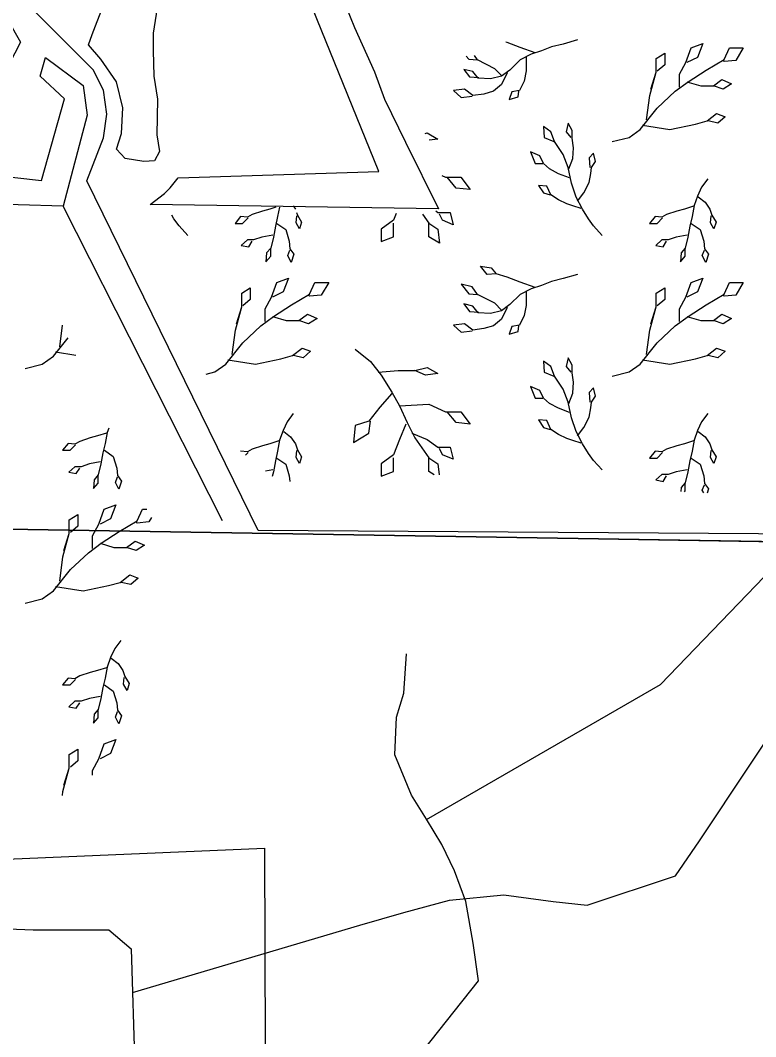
# Model space of a CAD drawing. Extents: x 380424 to 701066, y 1117407 to 1412949.
# Drawn here: x 505051 to 508120, y 1234678 to 1238923 of the extents above; entities that cross this region are included whole.
import ezdxf

# ---------------------------------------------------------------- set-up
doc = ezdxf.new("R2010")
doc.units = 0
for name, color, linetype in [('Cities Incorporated Area', 7, 'Continuous'), ('Local Roads Paved', 7, 'Continuous'), ('Mangroves', 7, 'Continuous'), ('Narrow Canals', 7, 'Continuous'), ('Narrow River Creek and Branch and Slough', 7, 'Continuous'), ('Section Lines', 7, 'Continuous'), ('Township  and Range lines', 7, 'Continuous')]:
    doc.layers.add(name, color=color, linetype=linetype)

msp = doc.modelspace()

# ---------------------------------------------------------------- linework, layer by layer
at = {"layer": 'Cities Incorporated Area'}
for points in [[(506373.9, 1239072.8), (506445.7, 1238893.3), (506529.4, 1238707.7), (506571.3, 1238594), (506658.1, 1238414.4), (506795.7, 1238135.4), (505593, 1238154), (505652.9, 1238198.9), (505676.8, 1238222.9), (505709.7, 1238264.8), (506547.4, 1238291.7), (505160.5, 1241711.2)], [(504906.5, 1239085.5), (505051.9, 1238831.7), (504793.1, 1238331.5), (504791.3, 1238293.4), (505139.8, 1238253.2), (505234.9, 1238594.4), (505134.2, 1238689.5), (505156.6, 1238767.8), (505313.2, 1238650.4), (505329.9, 1238527.3), (505229.3, 1238146), (504664.5, 1238162.8), (504625.4, 1237916.7), (504463.2, 1237782.5), (504345.8, 1237776.9), (504278.7, 1237771.3), (504183.7, 1237927.9), (504263.8, 1238082.4), (503926.5, 1238067.4), (502472.7, 1240623.6)], [(505766.1, 1239895.7), (505605, 1238869), (505605, 1238797.2), (505608, 1238689.4), (505622.9, 1238593.7), (505619.9, 1238444), (505631.9, 1238375.2), (505611, 1238336.3), (505566.1, 1238333.3), (505488.3, 1238345.3), (505452.4, 1238384.2), (505473.4, 1238450), (505479.3, 1238557.7), (505452.4, 1238665.5), (505386.6, 1238761.3), (505335.7, 1238821.1), (505350.7, 1238863), (505440.4, 1239096.5)], [(505005.5, 1234635.3), (505000.6, 1235128.5), (505104.1, 1235123.5), (505419.7, 1235123.5), (505513.4, 1235044.6), (505528.1, 1234546.5)]]:
    msp.add_lwpolyline(points, dxfattribs=at)
at = {"layer": 'Local Roads Paved'}
msp.add_lwpolyline([(535847.4, 1236403.5), (532660.1, 1236445.1), (526087.2, 1236657.8), (506043.9, 1236792.5), (505328.1, 1238252.9), (505398, 1238431.6), (505412.2, 1238531.1), (505398, 1238630.6), (505355.4, 1238715.8), (505106.9, 1238964.5), (505035.9, 1239063.9), (504929.3, 1239142.1), (504432.2, 1239319.7), (503580, 1239412), (503459.3, 1239476), (503352.8, 1239625.2), (502727.8, 1240705)], dxfattribs=at)
at = {"layer": 'Mangroves'}
for p, q in [((507682.7, 1238635.4), (507704.9, 1238706.2)), ((505952.7, 1237655.4), (505974.9, 1237726.2)), ((507682.7, 1237655.4), (507704.8, 1237726.2)), ((505233, 1236708), (505255.2, 1236778.8)), ((505233, 1235728), (505255.2, 1235798.8))]:
    msp.add_line(p, q, dxfattribs=at)
for points in [[(507082.4, 1238829.6), (507077.3, 1238831.2)], [(507136.8, 1238809.6), (507082.4, 1238829.6)], [(507268.4, 1238812.4), (507225.5, 1238795.3)], [(507317, 1238823.9), (507268.4, 1238812.4)], [(507377, 1238841), (507317, 1238823.9)], [(507802.2, 1238644.3), (507802.2, 1238697.4), (507828.8, 1238746.1), (507850.9, 1238808.1), (507899.6, 1238825.8), (507877.5, 1238768.2), (507833.2, 1238746.1)], [(506912.1, 1238773.8), (506922.3, 1238760.9)], [(506959.4, 1238758.1), (506946.7, 1238775.6)], [(507162.5, 1238769.5), (507162.5, 1238712.3), (507153.9, 1238669.4), (507133.9, 1238629.4), (507102.5, 1238623.6), (507091, 1238592.2), (507128.2, 1238603.6), (507131.1, 1238626.5)], [(507199.7, 1238786.7), (507136.8, 1238809.6)], [(507182.5, 1238781), (507136.8, 1238758.1)], [(507225.5, 1238795.3), (507182.5, 1238781)], [(507521.2, 1238416.3), (507592, 1238434), (507638.5, 1238467.2), (507709.3, 1238555.7), (507784.5, 1238626.6), (507837.6, 1238666.4), (507912.9, 1238715.1), (507988.1, 1238759.4), (508010.3, 1238808.1), (508067.8, 1238808.1), (508036.8, 1238754.9), (507988.1, 1238750.5), (507983.8, 1238754.4)], [(507665, 1238507.1), (507678.3, 1238608.9), (507704.9, 1238706.2), (507704.9, 1238763.8), (507740.3, 1238785.9), (507740.3, 1238737.2), (507709.3, 1238710.7)], [(506922.3, 1238760.9), (506959.4, 1238758.1)], [(507031, 1238720.9), (506959.4, 1238758.1)], [(507136.8, 1238758.1), (507093.9, 1238715.2)], [(507082.4, 1238703.7), (507059.6, 1238655.1), (507025.2, 1238626.5), (506985.2, 1238615.1), (506939.4, 1238609.3), (506905.1, 1238635.1), (506859.3, 1238629.4), (506890.8, 1238600.8), (506936.6, 1238606.5)], [(506939.4, 1238709.5), (506902.2, 1238718)], [(506902.2, 1238718), (506925.1, 1238686.6)], [(506925.1, 1238686.6), (506965.2, 1238683.7)], [(506962.3, 1238680.8), (506939.4, 1238709.5)], [(507059.6, 1238689.4), (507013.8, 1238678)], [(507059.6, 1238692.3), (507031, 1238720.9)], [(507093.9, 1238715.2), (507059.6, 1238689.4)], [(507013.8, 1238678), (506962.3, 1238680.8)], [(507833.2, 1238666.4), (507890.8, 1238648.7), (507943.9, 1238648.7), (507979.3, 1238675.3), (508019.1, 1238657.6), (507983.7, 1238635.4), (507943.9, 1238648.7)], [(507647.3, 1238484.9), (507762.4, 1238467.2), (507868.6, 1238489.4), (507917.3, 1238502.6), (507957.2, 1238533.6), (507992.6, 1238520.3), (507961.6, 1238493.8), (507921.7, 1238502.6)], [(507480, 1238024.7), (507443.2, 1238064), (507422.1, 1238094.1), (507397.1, 1238133.4), (507371.3, 1238184.9), (507351.3, 1238242.1), (507337, 1238307.9), (507317, 1238362.2), (507279.8, 1238416.6), (507265.5, 1238456.6), (507234, 1238479.5), (507236.9, 1238433.7), (507277, 1238416.6)], [(507339.9, 1238302.2), (507357, 1238345.1), (507359.9, 1238390.8), (507354.2, 1238430.9), (507354.2, 1238462.3), (507337, 1238493.8), (507328.4, 1238456.6), (507348.5, 1238433.7)], [(506741, 1238450.6), (506748.8, 1238452.6)], [(506748.8, 1238452.6), (506793.6, 1238427)], [(506793.6, 1238427), (506757.9, 1238422.5)], [(507342.7, 1238265), (507297, 1238282.1), (507259.8, 1238302.2), (507234, 1238325.1), (507219.7, 1238356.5), (507179.7, 1238373.7), (507199.7, 1238325.1), (507231.2, 1238325.1)], [(507376.9, 1238166.9), (507402.8, 1238202.1), (507425.7, 1238245), (507432.4, 1238283.7), (507434.3, 1238307.9), (507451.4, 1238333.6), (507442.9, 1238368), (507425.7, 1238347.9), (507428.5, 1238307.9)], [(506809.7, 1238274.5), (506825.5, 1238267.3)], [(506825.5, 1238267.3), (506889.4, 1238267.3)], [(506870.3, 1238222.5), (506831.9, 1238267.3)], [(506889.4, 1238267.3), (506927.8, 1238216.1)], [(507920.2, 1238260.4), (507894.4, 1238226.1), (507877.2, 1238188.9), (507862.9, 1238148.8), (507854.4, 1238103.1), (507845.5, 1238063.3), (507837.2, 1238017.3), (507825.8, 1237971.5), (507808.6, 1237951.5), (507805.7, 1237914.3), (507825.8, 1237937.2), (507825.8, 1237971.5)], [(506927.8, 1238216.1), (506870.3, 1238222.5)], [(507391.4, 1238136.3), (507357, 1238147.7), (507331.3, 1238156.3), (507297, 1238173.5), (507265.5, 1238193.5), (507248.3, 1238230.7), (507214, 1238233.5), (507234, 1238202.1), (507262.7, 1238193.5)], [(507880.1, 1238186), (507908.7, 1238163.1), (507928.7, 1238134.5), (507937.3, 1238108.8), (507954.5, 1238080.2), (507945.9, 1238051.6), (507931.6, 1238077.3), (507934.5, 1238105.9)], [(506092.9, 1238134.5), (506061.4, 1238125.9)], [(506116.7, 1238141.9), (506092.9, 1238134.5)], [(506131.9, 1238143), (506124.4, 1238103.1)], [(506189.7, 1238147.4), (506198.7, 1238134.5)], [(507860.1, 1238146), (507822.9, 1238134.5), (507791.4, 1238126), (507748.5, 1238111.7), (507728.5, 1238100.2), (507699.9, 1238103.1), (507677, 1238074.5), (507708.5, 1238074.5), (507731.4, 1238097.3)], [(505692.1, 1238094.1), (505682.7, 1238108.9)], [(505713.2, 1238064), (505692.1, 1238094.1)], [(505969.9, 1238103.1), (505947, 1238074.5)], [(505998.5, 1238100.2), (505969.9, 1238103.1)], [(505978.5, 1238074.5), (506001.4, 1238097.3)], [(506018.5, 1238111.6), (505998.5, 1238100.2)], [(506061.4, 1238125.9), (506018.5, 1238111.6)], [(506124.4, 1238103.1), (506115.5, 1238063.3)], [(506201.6, 1238077.3), (506204.5, 1238105.9)], [(506203.4, 1238120.7), (506207.3, 1238108.8)], [(506207.3, 1238108.8), (506224.5, 1238080.2)], [(506619.5, 1238116.5), (506608.3, 1238088.4)], [(506729, 1238113.5), (506755.2, 1238075.6)], [(506784.8, 1238126.5), (506793.6, 1238120.3), (506844.7, 1238120.3), (506857.5, 1238069.2), (506812.7, 1238088.4), (506800, 1238113.9)], [(505750, 1238024.7), (505713.2, 1238064)], [(505947, 1238074.5), (505978.5, 1238074.5)], [(506115.5, 1238063.3), (506107.2, 1238017.2)], [(506121.5, 1238074.5), (506158.7, 1238048.7), (506173, 1238000.1), (506175.9, 1237968.6), (506193, 1237945.7), (506181.6, 1237911.4), (506167.3, 1237940), (506175.9, 1237962.9)], [(506215.9, 1238051.6), (506201.6, 1238077.3)], [(506224.5, 1238080.2), (506215.9, 1238051.6)], [(506608.3, 1238088.4), (506557.2, 1238050)], [(506557.2, 1238050), (506557.2, 1237998.9)], [(506608.3, 1238018.1), (506608.3, 1238075.6)], [(506755.2, 1238075.6), (506793.6, 1238050)], [(506755.2, 1238018.1), (506755.2, 1238075.6)], [(506793.6, 1238050), (506800, 1237992.5)], [(507851.5, 1238074.5), (507888.7, 1238048.7), (507903, 1238000.1), (507905.9, 1237968.6), (507923, 1237945.8), (507911.6, 1237911.4), (507897.3, 1237940), (507905.9, 1237962.9)], [(506104.3, 1238025.8), (506058.6, 1238017.2), (506024.3, 1238005.8), (505998.5, 1238005.8), (505972.8, 1237982.9), (506004.2, 1237977.2), (506018.5, 1238000.1)], [(506107.2, 1238017.2), (506095.8, 1237971.5)], [(506557.2, 1237998.9), (506608.3, 1238018.1)], [(506800, 1237992.5), (506755.2, 1238018.1)], [(507834.3, 1238025.8), (507788.6, 1238017.3), (507754.3, 1238005.8), (507728.5, 1238005.8), (507702.8, 1237982.9), (507734.2, 1237977.2), (507748.5, 1238000.1)], [(506095.8, 1237971.5), (506078.6, 1237951.5)], [(506095.8, 1237937.2), (506095.8, 1237971.5)], [(506078.6, 1237951.5), (506075.7, 1237914.3)], [(506075.7, 1237914.3), (506095.8, 1237937.2)], [(507199.7, 1237806.7), (507136.8, 1237829.6), (507082.4, 1237849.6), (507036.7, 1237863.9), (506999.5, 1237861), (506970.9, 1237895.4), (507016.6, 1237889.6), (507036.7, 1237863.9)], [(506072.2, 1237664.3), (506072.2, 1237717.4), (506098.8, 1237766.1), (506120.9, 1237828), (506169.6, 1237845.8), (506147.5, 1237788.2), (506103.2, 1237766.1)], [(507377, 1237861), (507317, 1237843.9), (507268.4, 1237832.4), (507225.5, 1237815.3), (507182.5, 1237801), (507136.8, 1237778.1), (507093.9, 1237735.2), (507059.6, 1237709.4), (507013.8, 1237698), (506962.3, 1237700.9), (506939.4, 1237729.5), (506902.2, 1237738), (506925.1, 1237706.6), (506965.2, 1237703.7)], [(507802.2, 1237664.3), (507802.2, 1237717.4), (507828.8, 1237766.1), (507850.9, 1237828.1), (507899.6, 1237845.8), (507877.5, 1237788.2), (507833.2, 1237766.1)], [(505935, 1237527), (505948.3, 1237628.9), (505974.9, 1237726.2), (505974.9, 1237783.8), (506010.3, 1237805.9), (506010.3, 1237757.2), (505979.3, 1237730.7)], [(506258.1, 1237779.4), (506280.3, 1237828)], [(506280.3, 1237828), (506337.8, 1237828)], [(506337.8, 1237828), (506306.8, 1237774.9)], [(507059.6, 1237712.3), (507031, 1237740.9), (506959.4, 1237778.1), (506936.6, 1237809.5), (506890.8, 1237821), (506922.3, 1237780.9), (506959.4, 1237778.1)], [(507521.2, 1237436.3), (507592, 1237454), (507638.5, 1237487.2), (507709.3, 1237575.8), (507784.5, 1237646.6), (507837.6, 1237686.4), (507912.9, 1237735.1), (507988.1, 1237779.4), (508010.3, 1237828.1), (508067.8, 1237828.1), (508036.8, 1237774.9), (507988.1, 1237770.5), (507983.8, 1237774.4)], [(507665, 1237527.1), (507678.3, 1237628.9), (507704.8, 1237726.2), (507704.8, 1237783.8), (507740.3, 1237805.9), (507740.3, 1237757.2), (507709.3, 1237730.7)], [(506182.9, 1237735.1), (506258.1, 1237779.4)], [(506258.1, 1237770.5), (506253.8, 1237774.4)], [(506306.8, 1237774.9), (506258.1, 1237770.5)], [(507162.5, 1237789.5), (507162.5, 1237732.3), (507153.9, 1237689.4), (507133.9, 1237649.4), (507102.5, 1237643.6), (507091, 1237612.2), (507128.2, 1237623.6), (507131.1, 1237646.5)], [(506107.6, 1237686.4), (506182.9, 1237735.1)], [(507082.4, 1237723.7), (507059.6, 1237675.1), (507025.2, 1237646.5), (506985.2, 1237635.1), (506939.4, 1237629.3), (506905.1, 1237655.1), (506859.3, 1237649.4), (506890.8, 1237620.8), (506936.6, 1237626.5)], [(506054.5, 1237646.6), (506107.6, 1237686.4)], [(506103.2, 1237686.4), (506160.8, 1237668.7), (506213.9, 1237668.7), (506249.3, 1237695.3), (506289.1, 1237677.6), (506253.7, 1237655.4), (506213.9, 1237668.7)], [(507833.2, 1237686.4), (507890.8, 1237668.7), (507943.9, 1237668.7), (507979.3, 1237695.3), (508019.1, 1237677.6), (507983.7, 1237655.4), (507943.9, 1237668.7)], [(505215.3, 1237559.6), (505227.1, 1237650)], [(505979.3, 1237575.7), (506054.5, 1237646.6)], [(505188.8, 1237519.8), (505250.7, 1237597.2)], [(505908.5, 1237487.2), (505979.3, 1237575.7)], [(505917.3, 1237504.9), (506032.4, 1237487.2), (506138.6, 1237509.3), (506187.3, 1237522.6), (506227.2, 1237553.6), (506262.6, 1237540.3), (506231.6, 1237513.8), (506191.7, 1237522.6)], [(506448.5, 1237549.2), (506512.4, 1237498.1)], [(507647.3, 1237504.9), (507762.4, 1237487.2), (507868.6, 1237509.4), (507917.3, 1237522.6), (507957.2, 1237553.6), (507992.6, 1237540.3), (507961.6, 1237513.8), (507921.7, 1237522.6)], [(505142.3, 1237486.6), (505188.8, 1237519.8)], [(505197.6, 1237537.5), (505283.2, 1237524.3)], [(506512.4, 1237498.1), (506557.2, 1237440.6)], [(507480, 1237044.7), (507443.2, 1237084), (507422.1, 1237114.1), (507397.1, 1237153.4), (507371.3, 1237204.9), (507351.3, 1237262.1), (507337, 1237327.9), (507317, 1237382.2), (507279.8, 1237436.6), (507265.5, 1237476.6), (507234, 1237499.5), (507236.9, 1237453.7), (507277, 1237436.6)], [(507339.9, 1237322.2), (507357, 1237365.1), (507359.9, 1237410.8), (507354.2, 1237450.9), (507354.2, 1237482.4), (507337, 1237513.8), (507328.4, 1237476.6), (507348.5, 1237453.7)], [(505071.5, 1237468.9), (505142.3, 1237486.6)], [(505826.7, 1237445.2), (505862, 1237454)], [(505862, 1237454), (505908.5, 1237487.2)], [(506544.4, 1237453.4), (506627.4, 1237459.8), (506697.7, 1237459.8), (506748.8, 1237472.6), (506793.6, 1237447), (506742.5, 1237440.6), (506697.7, 1237459.8)], [(506557.2, 1237440.6), (506601.9, 1237370.3)], [(506601.9, 1237370.3), (506633.8, 1237312.8)], [(507342.7, 1237285), (507297, 1237302.2), (507259.8, 1237322.2), (507234, 1237345.1), (507219.7, 1237376.5), (507179.7, 1237393.7), (507199.7, 1237345.1), (507231.2, 1237345.1)], [(507376.9, 1237186.9), (507402.8, 1237222.1), (507425.7, 1237265), (507432.4, 1237303.7), (507434.3, 1237327.9), (507451.4, 1237353.6), (507442.9, 1237388), (507425.7, 1237367.9), (507428.5, 1237327.9)], [(506601.9, 1237363.9), (506550.8, 1237306.4), (506506, 1237248.9), (506448.5, 1237229.8), (506442.1, 1237159.5), (506506, 1237197.8), (506512.4, 1237248.9)], [(506633.8, 1237312.8), (506755.2, 1237319.2), (506825.5, 1237287.3), (506889.4, 1237287.3), (506927.8, 1237236.2), (506870.3, 1237242.5), (506831.9, 1237287.3)], [(506633.8, 1237312.8), (506665.8, 1237242.5)], [(506164.4, 1237246.1), (506147.3, 1237208.9)], [(506190.2, 1237280.4), (506164.4, 1237246.1)], [(506665.8, 1237242.5), (506697.7, 1237178.6)], [(507391.4, 1237156.3), (507357, 1237167.7), (507331.3, 1237176.3), (507297, 1237193.5), (507265.5, 1237213.5), (507248.3, 1237250.7), (507214, 1237253.5), (507234, 1237222.1), (507262.7, 1237213.5)], [(507894.4, 1237246.1), (507877.2, 1237208.9)], [(507920.2, 1237280.4), (507894.4, 1237246.1)], [(505410.4, 1237198.6), (505373.2, 1237187.1), (505341.8, 1237178.5), (505298.8, 1237164.2), (505278.8, 1237152.8), (505250.2, 1237155.7), (505227.3, 1237127.1), (505258.8, 1237127.1), (505281.7, 1237149.9)], [(505413.3, 1237201.4), (505404.7, 1237155.7)], [(505419.6, 1237219.2), (505413.3, 1237201.4)], [(506147.3, 1237208.9), (506133, 1237168.8)], [(506150.1, 1237206), (506178.7, 1237183.1), (506198.7, 1237154.5), (506207.3, 1237128.8), (506224.5, 1237100.2), (506215.9, 1237071.6), (506201.6, 1237097.3), (506204.5, 1237125.9)], [(506659.4, 1237236.2), (506633.8, 1237172.3)], [(507877.2, 1237208.9), (507862.9, 1237168.8)], [(507880.1, 1237206), (507908.7, 1237183.1), (507928.7, 1237154.5), (507937.3, 1237128.8), (507954.5, 1237100.2), (507945.9, 1237071.6), (507931.6, 1237097.3), (507934.5, 1237125.9)], [(506130.1, 1237166), (506092.9, 1237154.5)], [(506133, 1237168.8), (506124.4, 1237123.1)], [(506633.8, 1237172.3), (506608.3, 1237108.4)], [(506685, 1237197.8), (506748.8, 1237172.3), (506793.6, 1237140.3), (506844.7, 1237140.3), (506857.5, 1237089.2), (506812.7, 1237108.4), (506800, 1237133.9)], [(506697.7, 1237178.6), (506755.2, 1237095.6)], [(507860.1, 1237166), (507822.9, 1237154.5), (507791.4, 1237146), (507748.5, 1237131.7), (507728.5, 1237120.2), (507699.9, 1237123.1), (507677, 1237094.5), (507708.5, 1237094.5), (507731.4, 1237117.4)], [(507862.9, 1237168.8), (507854.4, 1237123.1)], [(505395.8, 1237115.9), (505387.5, 1237069.9)], [(505404.7, 1237155.7), (505395.8, 1237115.9)], [(505401.8, 1237127.1), (505439, 1237101.3)], [(505969.9, 1237123.1), (505969.6, 1237122.7)], [(505998.5, 1237120.2), (505969.9, 1237123.1)], [(505990.3, 1237106.3), (506001.4, 1237117.3)], [(506018.5, 1237131.6), (505998.5, 1237120.2)], [(506061.4, 1237145.9), (506018.5, 1237131.6)], [(506092.9, 1237154.5), (506061.4, 1237145.9)], [(506124.4, 1237123.1), (506115.5, 1237083.3)], [(507854.4, 1237123.1), (507845.5, 1237083.3)], [(505384.7, 1237078.4), (505338.9, 1237069.9), (505304.6, 1237058.4), (505278.8, 1237058.4), (505253.1, 1237035.5), (505284.5, 1237029.8), (505298.8, 1237052.7)], [(505439, 1237101.3), (505453.3, 1237052.7)], [(506115.5, 1237083.3), (506107.2, 1237037.3)], [(506121.5, 1237094.5), (506158.7, 1237068.7)], [(506608.3, 1237108.4), (506557.2, 1237070)], [(506608.3, 1237038.1), (506608.3, 1237095.6)], [(506755.2, 1237095.6), (506793.6, 1237070)], [(506755.2, 1237038.1), (506755.2, 1237095.6)], [(507845.5, 1237083.3), (507837.2, 1237037.3)], [(507851.5, 1237094.5), (507888.7, 1237068.7)], [(505387.5, 1237069.9), (505376.1, 1237024.1)], [(505453.3, 1237052.7), (505456.2, 1237021.2)], [(506104.3, 1237045.8), (506073.6, 1237040.1)], [(506107.2, 1237037.3), (506102.2, 1237017.3)], [(506158.7, 1237068.7), (506173, 1237020.1)], [(506557.2, 1237070), (506557.2, 1237018.9)], [(506557.2, 1237018.9), (506608.3, 1237038.1)], [(506778.4, 1237024.9), (506755.2, 1237038.1)], [(506793.6, 1237070), (506798.7, 1237024.3)], [(507834.3, 1237045.8), (507788.6, 1237037.3), (507754.3, 1237025.8), (507728.5, 1237025.8), (507702.8, 1237002.9), (507734.2, 1236997.2), (507748.5, 1237020.1)], [(507837.2, 1237037.3), (507825.8, 1236991.5)], [(507888.7, 1237068.7), (507903, 1237020.1)], [(505358.9, 1237004.1), (505356.1, 1236966.9)], [(505356.1, 1236966.9), (505376.1, 1236989.8)], [(505376.1, 1237024.1), (505358.9, 1237004.1)], [(505376.1, 1236989.8), (505376.1, 1237024.1)], [(505447.6, 1236992.6), (505456.2, 1237015.5)], [(505461.9, 1236964), (505447.6, 1236992.6)], [(505456.2, 1237021.2), (505473.3, 1236998.3)], [(505473.3, 1236998.3), (505461.9, 1236964)], [(506173, 1237020.1), (506175.2, 1236996.1)], [(507825.8, 1236991.5), (507808.6, 1236971.5)], [(507825.8, 1236957.2), (507825.8, 1236991.5)], [(507903, 1237020.1), (507905.9, 1236988.6)], [(507905.9, 1236988.6), (507923, 1236965.8)], [(507808.6, 1236971.5), (507807.3, 1236954.3)], [(507822.4, 1236953.4), (507825.8, 1236957.2)], [(507897.3, 1236960), (507905.9, 1236982.9)], [(507903, 1236948.6), (507897.3, 1236960)], [(507923, 1236965.8), (507917, 1236947.8)], [(505352.5, 1236716.9), (505352.5, 1236770), (505379.1, 1236818.7), (505401.2, 1236880.7), (505449.9, 1236898.4), (505427.8, 1236840.8), (505383.5, 1236818.7)], [(505538.5, 1236832), (505560.6, 1236880.7)], [(505560.6, 1236880.7), (505579, 1236880.7)], [(505215.3, 1236579.7), (505228.6, 1236681.5), (505255.2, 1236778.8), (505255.2, 1236836.4), (505290.6, 1236858.5), (505290.6, 1236809.8), (505259.6, 1236783.3)], [(505463.2, 1236787.7), (505538.5, 1236832)], [(505538.5, 1236823.1), (505534.1, 1236827)], [(505587.1, 1236827.5), (505538.5, 1236823.1)], [(505598.2, 1236846.4), (505587.1, 1236827.5)], [(505388, 1236739), (505463.2, 1236787.7)], [(505334.8, 1236699.2), (505388, 1236739)], [(505383.5, 1236739), (505441.1, 1236721.3), (505494.2, 1236721.3), (505529.6, 1236747.9), (505569.4, 1236730.2), (505534, 1236708), (505494.2, 1236721.3)], [(505259.6, 1236628.3), (505334.8, 1236699.2)], [(505188.8, 1236539.8), (505259.6, 1236628.3)], [(505197.6, 1236557.5), (505312.7, 1236539.8), (505418.9, 1236561.9), (505467.6, 1236575.2), (505507.5, 1236606.2), (505542.9, 1236592.9), (505511.9, 1236566.4), (505472.1, 1236575.2)], [(505142.3, 1236506.6), (505188.8, 1236539.8)], [(505071.5, 1236488.9), (505142.3, 1236506.6)], [(505470.5, 1236333), (505444.7, 1236298.7), (505427.6, 1236261.5), (505413.3, 1236221.4), (505404.7, 1236175.7), (505395.8, 1236135.9), (505387.5, 1236089.9), (505376.1, 1236044.1), (505358.9, 1236024.1), (505356.1, 1235986.9), (505376.1, 1236009.8), (505376.1, 1236044.1)], [(505430.4, 1236258.6), (505459, 1236235.7), (505479, 1236207.1), (505487.6, 1236181.4), (505504.8, 1236152.8), (505496.2, 1236124.2), (505481.9, 1236149.9), (505484.8, 1236178.5)], [(505410.4, 1236218.6), (505373.2, 1236207.1), (505341.8, 1236198.6), (505298.8, 1236184.2), (505278.8, 1236172.8), (505250.2, 1236175.7), (505227.3, 1236147.1), (505258.8, 1236147.1), (505281.7, 1236169.9)], [(505401.8, 1236147.1), (505439, 1236121.3), (505453.3, 1236072.7), (505456.2, 1236041.2), (505473.3, 1236018.4), (505461.9, 1235984), (505447.6, 1236012.6), (505456.2, 1236035.5)], [(505384.7, 1236098.4), (505338.9, 1236089.9), (505304.6, 1236078.4), (505278.8, 1236078.4), (505253.1, 1236055.5), (505284.5, 1236049.8), (505298.8, 1236072.7)], [(505379.1, 1235838.7), (505401.2, 1235900.7)], [(505401.2, 1235900.7), (505449.9, 1235918.4)], [(505449.9, 1235918.4), (505427.8, 1235860.8)], [(505255.2, 1235856.4), (505290.6, 1235878.5)], [(505255.2, 1235798.8), (505255.2, 1235856.4)], [(505290.6, 1235878.5), (505290.6, 1235829.8)], [(505427.8, 1235860.8), (505383.5, 1235838.7)], [(505228.6, 1235701.5), (505255.2, 1235798.8)], [(505290.6, 1235829.8), (505259.6, 1235803.3)], [(505352.5, 1235790), (505379.1, 1235838.7)], [(505352.5, 1235769.4), (505352.5, 1235790)], [(505226.5, 1235685.6), (505228.6, 1235701.5)]]:
    msp.add_lwpolyline(points, dxfattribs=at)
at = {"layer": 'Narrow Canals'}
for points in [[(505518.8, 1234862.2), (506467.5, 1235142.8), (506651.5, 1235195.8), (506841.5, 1235247.8), (507068.5, 1235269.8), (507274.5, 1235242.8), (507416.5, 1235226.8), (507785.5, 1235348.8), (507885.5, 1235495.8), (509557.5, 1238011.8), (510103.5, 1238617.2)], [(503928.2, 1238067.5), (504677, 1236768.1), (504729.7, 1235407.3), (506069.4, 1235465.4), (506077.8, 1232971.7)], [(506746.7, 1235585.4), (507723.4, 1236148.1), (508481.7, 1236936.3), (508525.9, 1237002.6), (508658.4, 1237319.4), (508894, 1237577.2), (509348.8, 1237697.8)], [(504695.1, 1232769.5), (504958.5, 1232953.8), (505116.5, 1233022.8), (505227.5, 1233127.8), (505338.5, 1233291.8), (505475.5, 1233354.8), (505997.5, 1233823.8), (506108.5, 1233971.8), (506219.5, 1234124.8), (506314.5, 1234208.8), (506461.5, 1234277.8), (506962.5, 1234910.8), (506941.5, 1235068.8), (506910.5, 1235242.8), (506862.5, 1235369.8), (506810.5, 1235480.8), (506746.5, 1235585.8), (506683.5, 1235685.8), (506614.5, 1235854.8), (506620.5, 1236012.8), (506651.5, 1236112.8), (506662.5, 1236276.8)]]:
    msp.add_lwpolyline(points, dxfattribs=at)
at = {"layer": 'Narrow River Creek and Branch and Slough'}
msp.add_lwpolyline([(505894.7, 1236832.5), (505229.3, 1238146)], dxfattribs=at)
at = {"layer": 'Section Lines'}
msp.add_lwpolyline([(507388.4, 1242012.8), (508443.5, 1242001.7), (508970.4, 1242013.4), (510494, 1241983.8), (510359.2, 1240209.9), (510107.2, 1236757), (510104.6, 1236714), (509164.2, 1236728.6), (504825.7, 1236800.3), (504879.5, 1239276.2), (504889.3, 1239797.6)], dxfattribs=at)
msp.add_lwpolyline([(504771.7, 1234555.4), (504805.2, 1235970.3), (504825.7, 1236800.3), (509164.2, 1236728.6), (510104.6, 1236714), (510003.6, 1231445.3), (510003.5, 1231413.4), (504694.2, 1231451.2), (504694.5, 1231495.6), (504770.2, 1234555.2)], close=True, dxfattribs=at)
at = {"layer": 'Township  and Range lines'}
msp.add_line((504825.7, 1236800.3), (509164.2, 1236728.6), dxfattribs=at)

doc.saveas('drawing.dxf')
